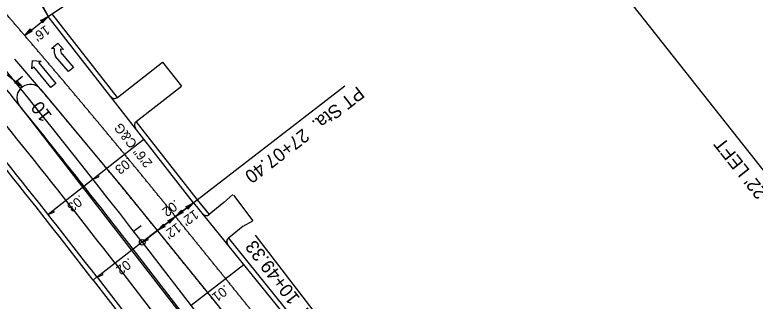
# Model space of a CAD drawing. Extents: x 2389694 to 2405615, y 547005 to 573532.
# Drawn here: x 2401709.6 to 2402098.4, y 571999.2 to 572149.7 of the extents above; entities that cross this region are included whole.
import ezdxf

# ---------------------------------------------------------------- set-up
doc = ezdxf.new("R2010")
doc.units = 0
for name, color, linetype in [('Old_Level_3', 7, 'Continuous'), ('Prop Conc 2ft 6in Curb and Gutter', 7, 'Continuous'), ('Prop Conc 5in Monolithic Keyed In Island', 7, 'Continuous'), ('Prop Dimension', 7, 'Continuous'), ('Prop Dimension Text', 7, 'Continuous'), ('Prop DSN Text', 7, 'Continuous'), ('Prop EOT', 7, 'Continuous'), ('Prop Horizontal Alignment', 7, 'Continuous'), ('Prop Horizontal Alignment Curve and Spiral Data', 7, 'Continuous'), ('Prop Horizontal Alignment Tick Small', 7, 'Continuous'), ('Prop Lane Arrow Right Turn CELL', 7, 'Continuous'), ('Prop Lane Arrow Through CELL', 7, 'Continuous'), ('Prop Lane Lines', 7, 'Continuous'), ('Prop Super Arrow 1 Lane CELL', 7, 'Continuous'), ('Prop Superelevation Label', 7, 'Continuous')]:
    doc.layers.add(name, color=color, linetype=linetype)

msp = doc.modelspace()

# ---------------------------------------------------------------- linework, layer by layer
at = {"layer": 'Old_Level_3'}
msp.add_line((2401805.48, 572052.53), (2401811.76, 572044.76), dxfattribs=at)
for centre, start, end in [((2401810.19, 572046.71), 218.9401, 308.4742), ((2401823.38, 572030.38), 128.9385, 218.9401)]:
    msp.add_arc(centre, 2.5, start, end, dxfattribs=at)
at = {"layer": 'Prop Conc 2ft 6in Curb and Gutter'}
for p, q in [((2401763.56, 572106.31), (2401729.17, 572150.44)), ((2401805.51, 572052.5), (2401773.4, 572093.69)), ((2401805.48, 572052.53), (2401810.5, 572046.32)), ((2401821.81, 572032.32), (2401874.4, 571967.24)), ((2401750.86, 572010.27), (2401891.43, 571828.26))]:
    msp.add_line(p, q, dxfattribs=at)
for centre, radius, start, end in [((2398373.37, 569401.8), 4267.5, 37.67936, 39.77661), ((2401762.02, 572108.28), 2.5, 217.9354, 307.9354), ((2401774.93, 572091.72), 2.5, 127.9354, 217.9354)]:
    msp.add_arc(centre, radius, start, end, dxfattribs=at)
at = {"layer": 'Prop Conc 5in Monolithic Keyed In Island'}
for p, q in [((2401723.08, 572110.67), (2401766.52, 572058.44)), ((2402103.45, 571597.35), (2401711.72, 572102.59)), ((2401766.52, 572058.44), (2401813, 572001.07)), ((2401813, 572001.07), (2401857.05, 571946.56))]:
    msp.add_line(p, q, dxfattribs=at)
msp.add_arc((2401717.74, 572106.15), 7, 40.2584, 210.6029, dxfattribs=at)
at = {"layer": 'Prop Dimension'}
for p, q in [((2401695.02, 572584.25), (2402333.92, 571774.99)), ((2401727.2, 572148.9), (2401768.66, 572176.84)), ((2401714.87, 572138.8), (2401727.2, 572148.9)), ((2401803.54, 572050.96), (2401794.04, 572043.63)), ((2401794.04, 572043.63), (2401784.54, 572036.29)), ((2401750.86, 572010.27), (2401752.74, 572011.94))]:
    msp.add_line(p, q, dxfattribs=at)
for points in [[(2401723.22, 572146.65), (2401727.2, 572148.9), (2401724.2, 572145.41), (2401724.14, 572146.4)], [(2401718.84, 572141.06), (2401714.87, 572138.8), (2401717.87, 572142.29), (2401717.93, 572141.31)], [(2401710.63, 572115.25), (2401713.68, 572111.85), (2401709.63, 572114.03), (2401710.58, 572114.3)], [(2401799.5, 572048.82), (2401803.54, 572050.96), (2401800.45, 572047.56), (2401800.41, 572048.54)], [(2401798.08, 572045.76), (2401794.04, 572043.63), (2401797.13, 572047.02), (2401797.17, 572046.04)], [(2401790.01, 572041.49), (2401794.04, 572043.63), (2401790.95, 572040.23), (2401790.92, 572041.21)], [(2401788.58, 572038.43), (2401784.54, 572036.29), (2401787.64, 572039.69), (2401787.67, 572038.71)]]:
    msp.add_lwpolyline(points, close=True, dxfattribs=at)
at = {"layer": 'Prop DSN Text'}
msp.add_line((2401698.69, 572123.67), (2401713.68, 572111.85), dxfattribs=at)
at = {"layer": 'Prop EOT'}
for p, q in [((2401721.16, 572160.38), (2401727.2, 572148.9)), ((2401803.54, 572050.96), (2401727.2, 572148.9)), ((2401763.56, 572106.31), (2401787.26, 572124.79)), ((2401787.26, 572124.79), (2401797.1, 572112.17)), ((2401773.4, 572093.69), (2401797.1, 572112.17)), ((2401819.47, 572051.1), (2401824.17, 572055.22)), ((2401824.43, 572055.01), (2401834.66, 572041.36)), ((2401803.54, 572050.96), (2401872.46, 571965.67)), ((2401819.47, 572051.1), (2401811.74, 572044.75)), ((2401829.54, 572038.67), (2401821.81, 572032.32)), ((2401829.54, 572038.67), (2401834.66, 572041.36)), ((2401752.84, 572011.8), (2401962.25, 571740.65))]:
    msp.add_line(p, q, dxfattribs=at)
for centre, radius, start, end in [((2401768.66, 572176.84), 50, 133.9057, 213.9676), ((2398373.37, 569401.8), 4270, 37.67936, 39.77661), ((2401762.02, 572108.28), 2.5, 217.9354, 307.9354), ((2401774.93, 572091.72), 2.5, 127.9354, 217.9354), ((2401810.19, 572046.71), 2.5, 218.9401, 308.4742), ((2401823.4, 572030.39), 2.5, 129.4059, 218.9401)]:
    msp.add_arc(centre, radius, start, end, dxfattribs=at)
at = {"layer": 'Prop Horizontal Alignment'}
msp.add_line((2401776.58, 572030.14), (2402214.8, 571462.73), dxfattribs=at)
msp.add_arc((2398373.37, 569401.8), 4300, 37.67936, 45.92898, dxfattribs=at)
at = {"layer": 'Prop Horizontal Alignment Curve and Spiral Data'}
for p, q in [((2401777.77, 572031.06), (2401883.01, 572112.33)), ((2401956.88, 571877.39), (2401836.05, 572033.84))]:
    msp.add_line(p, q, dxfattribs=at)
msp.add_circle((2401776.58, 572030.14), 1.5, dxfattribs=at)
at = {"layer": 'Prop Horizontal Alignment Tick Small'}
for p, q in [((2401709.88, 572114.31), (2401713.76, 572117.46)), ((2401772.05, 572035.99), (2401776.01, 572039.05))]:
    msp.add_line(p, q, dxfattribs=at)
at = {"layer": 'Prop Lane Arrow Right Turn CELL'}
for p, q in [((2401728.93, 572131.96), (2401732.24, 572134.86)), ((2401732.24, 572134.86), (2401735.2, 572131.47)), ((2401730.41, 572131.84), (2401728.93, 572131.96)), ((2401735.2, 572131.47), (2401733.72, 572131.58)), ((2401737.91, 572119.84), (2401731.05, 572127.86)), ((2401734.47, 572128.94), (2401740.42, 572121.98)), ((2401740.42, 572121.98), (2401737.91, 572119.84))]:
    msp.add_line(p, q, dxfattribs=at)
for centre, radius, start, end in [((2401735.5, 572130.62), 5.25, 166.5357, 211.8474), ((2401736.94, 572131.06), 3.28, 170.8653, 220.5235)]:
    msp.add_arc(centre, radius, start, end, dxfattribs=at)
at = {"layer": 'Prop Lane Arrow Through CELL'}
for p, q in [((2401718.54, 572121.37), (2401718.95, 572125.77)), ((2401718.95, 572125.77), (2401723.42, 572125.36)), ((2401723.42, 572125.36), (2401722.26, 572124.41)), ((2401722.26, 572124.41), (2401731.12, 572113.57)), ((2401719.7, 572122.32), (2401718.54, 572121.37)), ((2401728.56, 572111.48), (2401719.7, 572122.32)), ((2401731.12, 572113.57), (2401728.56, 572111.48))]:
    msp.add_line(p, q, dxfattribs=at)
at = {"layer": 'Prop Lane Lines'}
for p, q in [((2401723.08, 572110.67), (2401709.65, 572126.45)), ((2402103.49, 571597.03), (2401771.83, 572026.47)), ((2401762.33, 572019.14), (2402200.56, 571451.72))]:
    msp.add_line(p, q, dxfattribs=at)
for radius, start, end in [(4294, 38.96915, 39.77661), (4282, 37.67936, 39.77661), (4294, 37.67936, 38.97356)]:
    msp.add_arc((2398373.37, 569401.8), radius, start, end, dxfattribs=at)
for points in [[(2401729.81, 572121.27), (2401729.19, 572122), (2401728.55, 572122.75), (2401727.93, 572123.48), (2401727.3, 572124.23), (2401726.68, 572124.96), (2401726.04, 572125.7), (2401725.42, 572126.44), (2401724.79, 572127.18), (2401724.16, 572127.92), (2401723.53, 572128.66), (2401722.91, 572129.39), (2401722.28, 572130.14), (2401721.64, 572130.88), (2401721.02, 572131.61), (2401720.39, 572132.35), (2401719.76, 572133.09), (2401719.13, 572133.83), (2401718.5, 572134.56), (2401717.87, 572135.3), (2401717.24, 572136.04), (2401716.61, 572136.78), (2401715.98, 572137.51), (2401715.35, 572138.25), (2401714.72, 572138.98), (2401714.08, 572139.72), (2401713.46, 572140.45), (2401712.82, 572141.19), (2401712.19, 572141.93), (2401711.56, 572142.67), (2401710.93, 572143.4), (2401710.3, 572144.14), (2401709.66, 572144.88), (2401709.03, 572145.61), (2401708.4, 572146.35), (2401707.77, 572147.08), (2401707.13, 572147.82), (2401706.5, 572148.55), (2401705.87, 572149.29), (2401705.24, 572150.02), (2401704.6, 572150.75), (2401703.97, 572151.48), (2401703.33, 572152.22), (2401702.7, 572152.95), (2401702.07, 572153.69), (2401701.44, 572154.42), (2401700.8, 572155.16), (2401700.17, 572155.89), (2401699.53, 572156.62), (2401698.9, 572157.35), (2401698.26, 572158.09), (2401697.63, 572158.82), (2401696.99, 572159.55), (2401696.35, 572160.29), (2401695.72, 572161.02), (2401695.08, 572161.75), (2401694.45, 572162.48), (2401693.81, 572163.22), (2401693.17, 572163.94), (2401692.54, 572164.68), (2401691.9, 572165.41), (2401691.26, 572166.14), (2401690.63, 572166.87), (2401689.99, 572167.6), (2401689.35, 572168.33), (2401688.71, 572169.06), (2401688.08, 572169.79), (2401687.44, 572170.52), (2401686.8, 572171.25), (2401686.16, 572171.98), (2401685.53, 572172.71), (2401684.89, 572173.44), (2401684.25, 572174.18), (2401683.61, 572174.9), (2401682.97, 572175.64)], [(2401775.76, 572066.11), (2401775.14, 572066.85), (2401774.53, 572067.61), (2401773.91, 572068.35), (2401773.3, 572069.11), (2401772.68, 572069.85), (2401772.06, 572070.61), (2401771.45, 572071.36), (2401770.83, 572072.11), (2401770.21, 572072.86), (2401769.6, 572073.6), (2401768.98, 572074.36), (2401768.37, 572075.1), (2401767.75, 572075.86), (2401767.13, 572076.6), (2401766.51, 572077.35), (2401765.9, 572078.1), (2401765.28, 572078.85), (2401764.67, 572079.59), (2401764.04, 572080.34), (2401763.43, 572081.09), (2401762.81, 572081.84), (2401762.19, 572082.58), (2401761.57, 572083.33), (2401760.96, 572084.08), (2401760.33, 572084.83), (2401759.71, 572085.58), (2401759.1, 572086.32), (2401758.47, 572087.07), (2401757.86, 572087.82), (2401757.24, 572088.57), (2401756.62, 572089.31), (2401756, 572090.06), (2401755.38, 572090.8), (2401754.76, 572091.55), (2401754.14, 572092.29), (2401753.52, 572093.04), (2401752.9, 572093.78), (2401752.27, 572094.53), (2401751.66, 572095.27), (2401751.03, 572096.02), (2401750.41, 572096.76), (2401749.79, 572097.51), (2401749.17, 572098.25), (2401748.55, 572099), (2401747.93, 572099.74), (2401747.3, 572100.49), (2401746.68, 572101.23), (2401746.06, 572101.97), (2401745.43, 572102.72), (2401744.81, 572103.46), (2401744.19, 572104.21), (2401743.56, 572104.95), (2401742.94, 572105.69), (2401742.32, 572106.43), (2401741.69, 572107.18), (2401741.07, 572107.92), (2401740.44, 572108.66), (2401739.82, 572109.4), (2401739.2, 572110.15), (2401738.57, 572110.89), (2401737.95, 572111.63), (2401737.33, 572112.37), (2401736.7, 572113.12), (2401736.08, 572113.85), (2401735.45, 572114.6), (2401734.82, 572115.34), (2401734.2, 572116.08), (2401733.57, 572116.83), (2401732.94, 572117.56), (2401732.31, 572118.31), (2401731.69, 572119.04), (2401731.06, 572119.79), (2401730.44, 572120.52), (2401729.81, 572121.27)], [(2401766.47, 572058.5), (2401765.86, 572059.25), (2401765.25, 572060), (2401764.64, 572060.74), (2401764.02, 572061.5), (2401763.41, 572062.24), (2401762.79, 572062.99), (2401762.17, 572063.74), (2401761.56, 572064.49), (2401760.95, 572065.24), (2401760.33, 572065.98), (2401759.72, 572066.73), (2401759.1, 572067.47), (2401758.49, 572068.22), (2401757.88, 572068.97), (2401757.26, 572069.72), (2401756.64, 572070.46), (2401756.02, 572071.21), (2401755.41, 572071.95), (2401754.79, 572072.7), (2401754.18, 572073.44), (2401753.56, 572074.19), (2401752.95, 572074.93), (2401752.33, 572075.68), (2401751.71, 572076.42), (2401751.09, 572077.17), (2401750.47, 572077.92), (2401749.86, 572078.66), (2401749.24, 572079.41), (2401748.62, 572080.15), (2401748, 572080.9), (2401747.39, 572081.64), (2401746.77, 572082.39), (2401746.15, 572083.13), (2401745.53, 572083.87), (2401744.92, 572084.61), (2401744.29, 572085.36), (2401743.68, 572086.1), (2401743.06, 572086.85), (2401742.44, 572087.59), (2401741.82, 572088.33), (2401741.2, 572089.07), (2401740.58, 572089.82), (2401739.96, 572090.56), (2401739.34, 572091.3), (2401738.72, 572092.04), (2401738.1, 572092.79), (2401737.47, 572093.53), (2401736.86, 572094.27), (2401736.23, 572095.02), (2401735.61, 572095.75), (2401734.99, 572096.5), (2401734.37, 572097.24), (2401733.75, 572097.98), (2401733.13, 572098.72), (2401732.5, 572099.46), (2401731.88, 572100.2), (2401731.26, 572100.94), (2401730.64, 572101.68), (2401730.01, 572102.42), (2401729.39, 572103.16), (2401728.77, 572103.9), (2401728.15, 572104.64), (2401727.52, 572105.38), (2401726.9, 572106.12), (2401726.27, 572106.86), (2401725.65, 572107.6), (2401725.03, 572108.34), (2401724.4, 572109.08), (2401723.78, 572109.82), (2401723.15, 572110.56), (2401723.07, 572110.66)], [(2401820.82, 572010.48), (2401820.22, 572011.24), (2401819.61, 572011.98), (2401819, 572012.74), (2401818.4, 572013.48), (2401817.79, 572014.24), (2401817.19, 572014.99), (2401816.58, 572015.74), (2401815.97, 572016.49), (2401815.36, 572017.24), (2401814.76, 572017.99), (2401814.15, 572018.74), (2401813.54, 572019.49), (2401812.94, 572020.24), (2401812.33, 572020.99), (2401811.72, 572021.75), (2401811.12, 572022.49), (2401810.51, 572023.25), (2401809.91, 572023.99), (2401809.3, 572024.75), (2401808.69, 572025.5), (2401808.08, 572026.25), (2401807.47, 572027.01), (2401806.87, 572027.75), (2401806.26, 572028.51), (2401805.66, 572029.25), (2401805.05, 572030.01), (2401804.44, 572030.76), (2401803.83, 572031.51), (2401803.23, 572032.26), (2401802.62, 572033.01), (2401802.02, 572033.76), (2401801.41, 572034.51), (2401800.8, 572035.26), (2401800.19, 572036.01), (2401799.59, 572036.76), (2401798.98, 572037.52), (2401798.38, 572038.26), (2401797.77, 572039.02), (2401797.16, 572039.76), (2401796.55, 572040.52), (2401795.94, 572041.27), (2401795.34, 572042.02), (2401794.73, 572042.78), (2401794.13, 572043.52), (2401793.51, 572044.28), (2401792.91, 572045.03), (2401792.29, 572045.79), (2401791.69, 572046.54), (2401791.07, 572047.3), (2401790.47, 572048.05), (2401789.85, 572048.81), (2401789.24, 572049.56), (2401788.63, 572050.31), (2401788.02, 572051.06), (2401787.41, 572051.82), (2401786.8, 572052.57), (2401786.18, 572053.33), (2401785.57, 572054.07), (2401784.96, 572054.83), (2401784.34, 572055.59), (2401783.73, 572056.34), (2401783.12, 572057.09), (2401782.51, 572057.84), (2401781.89, 572058.6), (2401781.28, 572059.34), (2401780.67, 572060.1), (2401780.06, 572060.85), (2401779.44, 572061.6), (2401778.83, 572062.35), (2401778.21, 572063.1), (2401777.6, 572063.85), (2401776.98, 572064.61), (2401776.37, 572065.35), (2401775.76, 572066.11)], [(2401811.49, 572002.94), (2401810.88, 572003.69), (2401810.28, 572004.44), (2401809.67, 572005.2), (2401809.06, 572005.94), (2401808.45, 572006.7), (2401807.85, 572007.44), (2401807.24, 572008.2), (2401806.64, 572008.95), (2401806.03, 572009.7), (2401805.43, 572010.45), (2401804.81, 572011.2), (2401804.21, 572011.95), (2401803.6, 572012.7), (2401803, 572013.45), (2401802.39, 572014.2), (2401801.78, 572014.95), (2401801.18, 572015.71), (2401800.57, 572016.45), (2401799.96, 572017.21), (2401799.35, 572017.96), (2401798.75, 572018.71), (2401798.14, 572019.46), (2401797.54, 572020.21), (2401796.93, 572020.96), (2401796.32, 572021.71), (2401795.71, 572022.47), (2401795.11, 572023.21), (2401794.5, 572023.97), (2401793.9, 572024.71), (2401793.29, 572025.47), (2401792.68, 572026.22), (2401792.07, 572026.97), (2401791.47, 572027.72), (2401790.86, 572028.47), (2401790.25, 572029.22), (2401789.65, 572029.97), (2401789.04, 572030.72), (2401788.43, 572031.48), (2401787.83, 572032.22), (2401787.22, 572032.98), (2401786.61, 572033.73), (2401786.01, 572034.48), (2401785.4, 572035.23), (2401784.79, 572035.98), (2401784.18, 572036.74), (2401783.58, 572037.49), (2401782.96, 572038.24), (2401782.36, 572038.99), (2401781.75, 572039.75), (2401781.14, 572040.49), (2401780.53, 572041.25), (2401779.92, 572042), (2401779.31, 572042.75), (2401778.7, 572043.5), (2401778.09, 572044.26), (2401777.48, 572045), (2401776.87, 572045.76), (2401776.26, 572046.5), (2401775.65, 572047.26), (2401775.04, 572048.01), (2401774.43, 572048.76), (2401773.81, 572049.51), (2401773.21, 572050.26), (2401772.59, 572051.01), (2401771.98, 572051.76), (2401771.37, 572052.51), (2401770.76, 572053.26), (2401770.15, 572054.01), (2401769.54, 572054.76), (2401768.92, 572055.51), (2401768.31, 572056.25), (2401767.7, 572057.01), (2401767.09, 572057.75), (2401766.47, 572058.51)], [(2401865.73, 571954.91), (2401865.12, 571955.66), (2401864.52, 571956.41), (2401863.91, 571957.16), (2401863.3, 571957.91), (2401862.69, 571958.67), (2401862.09, 571959.41), (2401861.48, 571960.17), (2401860.88, 571960.91), (2401860.27, 571961.67), (2401859.66, 571962.42), (2401859.05, 571963.17), (2401858.45, 571963.92), (2401857.84, 571964.67), (2401857.24, 571965.42), (2401856.63, 571966.17), (2401856.02, 571966.93), (2401855.41, 571967.68), (2401854.8, 571968.43), (2401854.2, 571969.18), (2401853.59, 571969.93), (2401852.99, 571970.68), (2401852.38, 571971.43), (2401851.77, 571972.18), (2401851.16, 571972.93), (2401850.56, 571973.68), (2401849.95, 571974.44), (2401849.35, 571975.18), (2401848.74, 571975.94), (2401848.13, 571976.68), (2401847.52, 571977.44), (2401846.92, 571978.19), (2401846.31, 571978.94), (2401845.71, 571979.69), (2401845.1, 571980.44), (2401844.49, 571981.2), (2401843.88, 571981.94), (2401843.27, 571982.7), (2401842.67, 571983.45), (2401842.06, 571984.2), (2401841.46, 571984.95), (2401840.85, 571985.7), (2401840.24, 571986.45), (2401839.63, 571987.2), (2401839.03, 571987.95), (2401838.42, 571988.7), (2401837.82, 571989.45), (2401837.21, 571990.21), (2401836.6, 571990.95), (2401835.99, 571991.71), (2401835.39, 571992.45), (2401834.78, 571993.21), (2401834.18, 571993.96), (2401833.57, 571994.71), (2401832.96, 571995.46), (2401832.35, 571996.21), (2401831.74, 571996.97), (2401831.14, 571997.71), (2401830.53, 571998.47), (2401829.93, 571999.22), (2401829.32, 571999.97), (2401828.71, 572000.72), (2401828.1, 572001.47), (2401827.5, 572002.22), (2401826.89, 572002.97), (2401826.29, 572003.72), (2401825.68, 572004.47), (2401825.07, 572005.22), (2401824.46, 572005.98), (2401823.86, 572006.72), (2401823.25, 572007.48), (2401822.65, 572008.22), (2401822.04, 572008.98), (2401821.43, 572009.73), (2401820.82, 572010.48)], [(2401856.4, 571947.37), (2401855.79, 571948.12), (2401855.18, 571948.87), (2401854.57, 571949.62), (2401853.97, 571950.37), (2401853.36, 571951.12), (2401852.76, 571951.87), (2401852.15, 571952.63), (2401851.54, 571953.37), (2401850.93, 571954.13), (2401850.33, 571954.87), (2401849.72, 571955.63), (2401849.12, 571956.38), (2401848.51, 571957.13), (2401847.9, 571957.88), (2401847.29, 571958.63), (2401846.68, 571959.39), (2401846.08, 571960.13), (2401845.47, 571960.89), (2401844.87, 571961.63), (2401844.26, 571962.39), (2401843.65, 571963.14), (2401843.04, 571963.89), (2401842.44, 571964.64), (2401841.83, 571965.39), (2401841.23, 571966.14), (2401840.62, 571966.89), (2401840.01, 571967.64), (2401839.4, 571968.4), (2401838.8, 571969.14), (2401838.19, 571969.9), (2401837.59, 571970.64), (2401836.98, 571971.4), (2401836.37, 571972.15), (2401835.76, 571972.9), (2401835.15, 571973.65), (2401834.55, 571974.4), (2401833.94, 571975.16), (2401833.34, 571975.9), (2401832.73, 571976.66), (2401832.12, 571977.41), (2401831.51, 571978.16), (2401830.91, 571978.91), (2401830.3, 571979.66), (2401829.7, 571980.41), (2401829.09, 571981.16), (2401828.48, 571981.91), (2401827.87, 571982.66), (2401827.27, 571983.41), (2401826.66, 571984.17), (2401826.06, 571984.91), (2401825.45, 571985.67), (2401824.84, 571986.41), (2401824.23, 571987.17), (2401823.63, 571987.92), (2401823.02, 571988.67), (2401822.41, 571989.43), (2401821.81, 571990.17), (2401821.2, 571990.93), (2401820.59, 571991.67), (2401819.98, 571992.43), (2401819.38, 571993.18), (2401818.77, 571993.93), (2401818.17, 571994.68), (2401817.56, 571995.43), (2401816.95, 571996.18), (2401816.34, 571996.93), (2401815.74, 571997.68), (2401815.13, 571998.43), (2401814.53, 571999.18), (2401813.92, 571999.93), (2401813.31, 572000.68), (2401812.7, 572001.44), (2401812.1, 572002.18), (2401811.49, 572002.94)]]:
    msp.add_spline(points, degree=3, dxfattribs=at)
at = {"layer": 'Prop Super Arrow 1 Lane CELL'}
for p, q in [((2401777.51, 572084.34), (2401750.75, 572063.25)), ((2401750.75, 572063.25), (2401727.19, 572044.68)), ((2401803.54, 572050.96), (2401776.58, 572030.14)), ((2401776.58, 572030.14), (2401752.84, 572011.8)), ((2401829.94, 572018.28), (2401802.25, 571996.9))]:
    msp.add_line(p, q, dxfattribs=at)
for points in [[(2401750.75, 572063.25), (2401753.99, 572064.79), (2401753.07, 572065.08)], [(2401727.19, 572044.68), (2401730.43, 572046.22), (2401729.5, 572046.51)], [(2401776.58, 572030.14), (2401779.84, 572031.65), (2401778.92, 572031.94)], [(2401752.84, 572011.8), (2401756.1, 572013.31), (2401755.17, 572013.61)]]:
    msp.add_lwpolyline(points, close=True, dxfattribs=at)

# ---------------------------------------------------------------- texts
at = {"layer": 'Prop Dimension Text'}
for s, height, rotation, p in [("16'", 5, 215.5513, (2401725.87, 572144.51)), ('2\'6" C&G', 5, 128.1639, (2401782.2, 572071.84)), ("1000' UNIFORM MEDIAN TAPER 0 TO 22' LEFT", 7, 128.4154, (2402209.33, 571924.92)), ("12'", 5, 215.5513, (2401803.95, 572047.53)), ("12'", 5, 215.5513, (2401794.77, 572040.59))]:
    msp.add_text(s, height=height, rotation=rotation, dxfattribs=at).set_placement(p)
at = {"layer": 'Prop Horizontal Alignment Curve and Spiral Data'}
for s, rotation, p in [('PT Sta.  27+07.40', 217.6794, (2401889.69, 572112.48)), ('10', 127.6794, (2401729.51, 572096.81)), ('PCSta.  10+49.33', 127.6794, (2401881.01, 571973.23))]:
    msp.add_text(s, height=7, rotation=rotation, dxfattribs=at).set_placement(p)
at = {"layer": 'Prop Superelevation Label'}
for s, rotation, p in [('.03', 218.2391, (2401769.06, 572075.14)), ('.03', 218.2387, (2401743.9, 572055.31)), ('.02', 217.6798, (2401793.89, 572052.83)), ('.02', 217.6798, (2401769.62, 572022.24)), ('.01', 217.6802, (2401820.03, 572008.1))]:
    msp.add_text(s, height=5, rotation=rotation, dxfattribs=at).set_placement(p)

doc.saveas('drawing.dxf')
